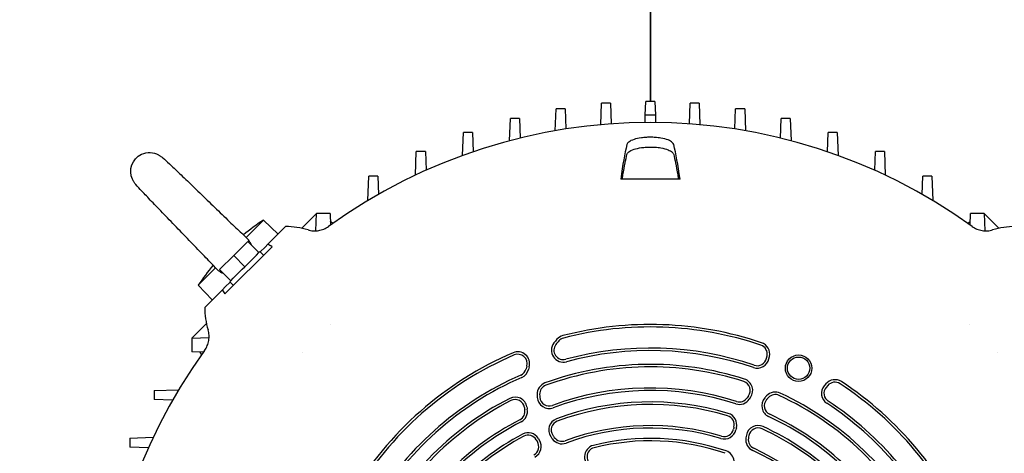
# Model space of a CAD drawing. Header units: inches. Extents: x 24 to 1128, y -69 to 748.
# Tile 264 of 656: x 408.4 to 424.9, y 306.21 to 313.49. Entities that reach past the tile are written whole.
import ezdxf

# ---------------------------------------------------------------- set-up
doc = ezdxf.new("R2010")
doc.units = ezdxf.units.IN
doc.header["$LTSCALE"] = 32
doc.header["$MEASUREMENT"] = 0
doc.layers.add('Visible (ANSI)', color=7, linetype='Continuous', lineweight=30)

msp = doc.modelspace()

# ---------------------------------------------------------------- linework, layer by layer
at = {"layer": 'Visible (ANSI)'}
for p, q in [((418.96813, 312.1131), (418.96813, 318.83717)), ((418.96813, 318.83717), (418.96813, 312.1131)), ((417.37374, 311.62394), (417.38652, 311.98978)), ((417.5386, 311.98978), (417.38652, 311.98978)), ((417.5386, 311.98978), (417.55035, 311.65319)), ((418.13702, 311.72534), (418.14952, 312.08325)), ((418.3016, 312.08325), (418.14952, 312.08325)), ((418.3016, 312.08325), (418.3136, 311.73962)), ((418.88403, 311.88225), (418.89209, 312.1131)), ((419.04417, 312.1131), (418.89209, 312.1131)), ((419.04417, 312.1131), (419.05223, 311.88225)), ((419.62267, 311.73962), (419.63467, 312.08325)), ((419.78674, 312.08325), (419.63467, 312.08325)), ((419.78674, 312.08325), (419.79924, 311.72534)), ((420.38592, 311.65319), (420.39767, 311.98978)), ((420.54975, 311.98978), (420.39767, 311.98978)), ((420.54975, 311.98978), (420.56252, 311.62394)), ((416.60884, 311.45581), (416.62192, 311.83026)), ((416.774, 311.83026), (416.62192, 311.83026)), ((416.774, 311.83026), (416.7855, 311.50073)), ((418.87985, 311.76247), (418.88403, 311.88225)), ((419.05223, 311.88225), (419.05642, 311.76247)), ((421.15076, 311.50073), (421.16227, 311.83026)), ((421.31435, 311.83026), (421.16227, 311.83026)), ((421.31435, 311.83026), (421.32742, 311.45581)), ((415.82161, 311.20916), (415.83503, 311.59344)), ((415.9871, 311.59344), (415.83503, 311.59344)), ((415.9871, 311.59344), (415.99835, 311.27133)), ((421.93791, 311.27133), (421.94916, 311.59344)), ((422.10124, 311.59344), (421.94916, 311.59344)), ((422.10124, 311.59344), (422.11466, 311.20916)), ((415.03038, 310.87936), (415.04419, 311.27496)), ((415.19627, 311.27496), (415.04419, 311.27496)), ((415.19627, 311.27496), (415.20725, 310.96066)), ((422.72902, 310.96066), (422.73999, 311.27496)), ((422.89207, 311.27496), (422.73999, 311.27496)), ((422.89207, 311.27496), (422.90589, 310.87936)), ((414.23334, 310.45374), (414.24763, 310.86287)), ((414.39971, 310.86287), (414.24763, 310.86287)), ((414.39971, 310.86287), (414.41039, 310.55709)), ((423.52588, 310.55709), (423.53656, 310.86287)), ((423.68863, 310.86287), (423.53656, 310.86287)), ((423.68863, 310.86287), (423.70292, 310.45374)), ((419.46539, 310.81389), (418.47087, 310.81389)), ((413.37018, 310.23396), (413.12388, 309.98765)), ((413.36008, 309.94455), (413.37018, 310.23396)), ((413.5983, 310.23396), (413.37018, 310.23396)), ((413.5983, 310.23396), (413.60501, 310.04183)), ((424.33126, 310.04183), (424.33797, 310.23396)), ((424.56608, 310.23396), (424.33797, 310.23396)), ((424.56608, 310.23396), (424.81238, 309.98765)), ((424.56608, 310.23396), (424.57619, 309.94455)), ((412.19085, 309.83411), (412.48209, 310.12535)), ((412.48209, 310.12535), (412.72831, 309.8917)), ((412.5578, 309.72119), (412.85377, 310.01716)), ((413.6489, 310.07304), (413.60299, 310.09955)), ((424.28736, 310.07304), (424.33327, 310.09955)), ((412.62733, 309.67937), (411.83493, 308.88697)), ((411.98337, 309.53094), (412.22, 309.76757)), ((412.22, 309.76757), (412.40652, 309.58105)), ((412.50825, 309.67164), (412.4274, 309.59079)), ((412.50825, 309.67164), (412.5578, 309.72119)), ((411.74674, 309.29431), (411.98337, 309.53094)), ((411.98337, 309.53094), (412.16989, 309.34442)), ((412.3631, 309.53764), (412.2133, 309.38783)), ((412.3631, 309.53764), (412.40652, 309.58105)), ((412.42183, 309.59636), (412.40652, 309.58105)), ((412.42183, 309.59636), (412.48307, 309.53511)), ((412.12647, 309.301), (412.16989, 309.34442)), ((412.16989, 309.34442), (412.2133, 309.38783)), ((411.38895, 309.03221), (411.6802, 309.32346)), ((411.74674, 309.29431), (411.93326, 309.10779)), ((412.12647, 309.301), (411.97667, 309.1512)), ((411.38895, 309.03221), (411.6226, 308.78599)), ((411.84266, 309.00605), (411.79311, 308.9565)), ((411.92351, 309.08691), (411.84266, 309.00605)), ((411.93326, 309.10779), (411.91794, 309.09247)), ((411.91794, 309.09247), (411.97919, 309.03123)), ((411.93326, 309.10779), (411.97667, 309.1512)), ((411.49714, 308.66054), (411.79311, 308.9565)), ((411.52665, 308.39042), (411.28034, 308.14412)), ((411.28034, 308.14412), (411.56975, 308.15422)), ((411.28034, 308.14412), (411.28034, 307.916)), ((411.47248, 307.90929), (411.28034, 307.916)), ((411.41476, 307.91131), (411.44126, 307.8654)), ((420.91598, 307.80866), (420.92416, 307.84746)), ((420.95674, 307.80008), (420.96492, 307.83887)), ((421.9095, 307.37817), (421.88396, 307.34784)), ((421.94136, 307.35134), (421.91582, 307.32101)), ((410.65143, 307.26667), (411.06056, 307.28096)), ((410.65143, 307.26667), (410.65143, 307.11459)), ((410.95721, 307.10392), (410.65143, 307.11459)), ((410.23934, 306.47011), (410.63494, 306.48392)), ((410.23934, 306.47011), (410.23934, 306.31803)), ((410.55364, 306.30706), (410.23934, 306.31803))]:
    msp.add_line(p, q, dxfattribs=at)
for radius in [0.22172, 0.18701]:
    msp.add_circle((421.45339, 307.64169), radius, dxfattribs=at)
for centre, radius, start, end in [((422.06336, 305.64139), 37.84893, 94.726002, 184.707209), ((422.06336, 305.64139), 37.59893, 94.726002, 184.707209), ((418.96813, 302.54617), 9.21672, 54.17061, 125.82939), ((414.59044, 306.92386), 3.83337, 123.367002, 129.618758), ((414.59044, 306.92386), 3.83337, 140.381131, 146.632998), ((418.96813, 302.54617), 7.91339, 132.616535, 132.61838), ((418.96813, 302.54617), 5.82905, 71.333259, 104.56729), ((418.96813, 302.54617), 7.91339, 47.381619, 47.38342), ((417.55211, 307.99511), 0.19913, 104.56729, 138.783341), ((418.96813, 302.54617), 5.7874, 71.333259, 104.56729), ((417.50911, 307.94297), 0.19913, 142.175177, 285.128247), ((417.50911, 307.94297), 0.15748, 142.175177, 285.128247), ((418.41095, 307.24281), 1.34086, 138.783341, 142.175177), ((418.41095, 307.24281), 1.29921, 138.783341, 142.175177), ((417.55211, 307.99511), 0.15748, 104.56729, 138.783341), ((420.77006, 307.87994), 0.15748, 348.099398, 71.333259), ((420.77006, 307.87994), 0.19913, 348.099398, 71.333259), ((418.96813, 302.54617), 9.21672, 144.17061, 215.82939), ((418.96813, 302.54617), 7.91339, 137.381619, 137.38342), ((418.96813, 302.54617), 5.82905, 113.254846, 149.56729), ((418.96813, 302.54617), 5.7874, 113.254846, 149.56729), ((416.74532, 307.7187), 0.19913, 344.054592, 113.254846), ((416.74532, 307.7187), 0.15748, 344.054592, 113.254846), ((418.96813, 302.54617), 5.43307, 71.285385, 105.128247), ((418.96813, 302.54617), 5.39142, 71.285385, 105.128247), ((418.96813, 302.54617), 7.91339, 42.616535, 42.61838), ((418.96813, 302.54617), 5.15976, 72.181313, 110.021118), ((420.76189, 307.84114), 0.19913, 251.285385, 348.099398), ((420.76189, 307.84114), 0.15748, 251.285385, 348.099398), ((418.96813, 302.54617), 5.43307, 113.574992, 150.128247), ((416.7322, 307.67012), 0.15748, 293.574992, 345.719185), ((416.7322, 307.67012), 0.19913, 293.574992, 345.719185), ((418.41095, 307.24281), 1.5748, 164.054592, 165.719185), ((418.41095, 307.24281), 1.53315, 164.054592, 165.719185), ((418.96813, 302.54617), 5.11811, 72.181313, 110.021118), ((418.96813, 302.54617), 5.39142, 113.574992, 150.128247), ((417.26978, 307.20701), 0.19913, 110.021118, 181.796716), ((417.26978, 307.20701), 0.15748, 110.021118, 181.796716), ((420.48611, 307.26884), 0.15748, 324.43042, 72.181313), ((420.48611, 307.26884), 0.19913, 324.43042, 72.181313), ((422.06182, 307.2499), 0.19913, 56.666741, 139.900602), ((422.06182, 307.2499), 0.15748, 56.666741, 139.900602), ((418.96813, 302.54617), 5.7874, 23.254846, 56.666741), ((418.96813, 302.54617), 5.82905, 23.254846, 56.666741), ((418.41095, 307.24281), 1.34086, 181.796716, 183.865719), ((418.41095, 307.24281), 1.29921, 181.796716, 183.865719), ((418.96813, 302.54617), 4.76378, 72.322112, 110.162972), ((418.96813, 302.54617), 4.72213, 72.322112, 110.162972), ((421.06293, 307.0428), 0.19913, 65.021118, 136.796717), ((421.06293, 307.0428), 0.15748, 65.021118, 136.796717), ((418.96813, 302.54617), 5.11811, 27.181313, 65.021118), ((418.96813, 302.54617), 5.15976, 27.181313, 65.021118), ((422.03628, 307.21958), 0.19913, 139.900602, 236.714615), ((422.03628, 307.21958), 0.15748, 139.900602, 236.714615), ((418.96813, 302.54617), 5.15976, 117.181313, 155.021118), ((418.96813, 302.54617), 5.11811, 117.181313, 155.021118), ((416.70208, 306.95897), 0.19913, 9.43042, 117.181313), ((416.70208, 306.95897), 0.15748, 9.43042, 117.181313), ((417.27182, 307.16583), 0.19913, 183.865719, 290.162972), ((417.27182, 307.16583), 0.15748, 183.865719, 290.162972), ((418.96813, 302.54617), 4.52984, 73.232324, 110.340895), ((418.96813, 302.54617), 4.48819, 73.232324, 110.340895), ((420.46255, 307.23504), 0.19913, 252.322112, 325.793148), ((420.46255, 307.23504), 0.15748, 252.322112, 325.793148), ((421.89517, 306.26118), 1.5748, 144.43042, 145.793148), ((421.89517, 306.26118), 1.53315, 144.43042, 145.793148), ((421.03525, 307.01224), 0.19913, 138.865719, 245.162972), ((421.03525, 307.01224), 0.15748, 138.865719, 245.162972), ((421.89517, 306.26118), 1.34086, 136.796717, 138.865719), ((421.89517, 306.26118), 1.29921, 136.796717, 138.865719), ((418.96813, 302.54617), 5.39142, 23.574992, 56.714615), ((418.96813, 302.54617), 5.43307, 23.574992, 56.714615), ((416.70931, 306.91841), 0.15748, 297.322112, 10.793148), ((416.70931, 306.91841), 0.19913, 297.322112, 10.793148), ((418.41095, 307.24281), 1.5748, 189.43042, 190.793148), ((418.41095, 307.24281), 1.53315, 189.43042, 190.793148), ((420.21751, 306.69275), 0.19913, 345.573934, 73.232324), ((418.96813, 302.54617), 4.76378, 27.322112, 65.162972), ((418.96813, 302.54617), 4.76378, 117.322112, 155.162972), ((418.96813, 302.54617), 4.72213, 117.322112, 155.162972), ((417.46276, 306.60682), 0.19913, 110.340895, 213.851226), ((417.46276, 306.60682), 0.15748, 110.340895, 213.851226), ((420.21751, 306.69275), 0.15748, 345.573934, 73.232324), ((418.96813, 302.54617), 4.72213, 27.322112, 65.162972), ((418.96813, 302.54617), 4.52984, 118.232324, 155.340895), ((416.9195, 306.36168), 0.19913, 30.573934, 118.232324), ((418.96813, 302.54617), 4.13386, 73.204834, 110.204605), ((418.96813, 302.54617), 4.09221, 73.204834, 110.204605), ((420.20812, 306.65446), 0.19913, 253.204834, 346.877935), ((420.20812, 306.65446), 0.15748, 253.204834, 346.877935), ((421.89517, 306.26118), 1.5748, 165.573934, 166.877935), ((421.89517, 306.26118), 1.53315, 165.573934, 166.877935), ((420.77498, 306.48194), 0.19913, 65.340895, 168.851226), ((420.77498, 306.48194), 0.15748, 65.340895, 168.851226), ((418.96813, 302.54617), 4.48819, 28.232324, 65.340895), ((418.96813, 302.54617), 4.52984, 28.232324, 65.340895), ((418.96813, 302.54617), 4.48819, 118.232324, 155.340895), ((416.9195, 306.36168), 0.15748, 30.573934, 118.232324), ((416.93994, 306.32797), 0.15748, 298.204834, 31.877935), ((416.93994, 306.32797), 0.19913, 298.204834, 31.877935), ((418.41095, 307.24281), 1.5748, 210.573934, 211.877935), ((418.41095, 307.24281), 1.53315, 210.573934, 211.877935), ((418.41095, 307.24281), 1.34086, 213.851226, 215.89297), ((417.48602, 306.57344), 0.19913, 215.89297, 290.204605), ((418.41095, 307.24281), 1.29921, 213.851226, 215.89297), ((417.48602, 306.57344), 0.15748, 215.89297, 290.204605), ((418.96813, 302.54617), 3.9196, 71.088933, 104.065774), ((418.96813, 302.54617), 3.87795, 71.088933, 104.065774), ((420.76783, 306.44189), 0.19913, 170.89297, 245.204605), ((421.89517, 306.26118), 1.34086, 168.851226, 170.89297), ((420.76783, 306.44189), 0.15748, 170.89297, 245.204605), ((421.89517, 306.26118), 1.29921, 168.851226, 170.89297), ((418.06393, 306.15509), 0.19913, 104.065774, 252.305236), ((418.06393, 306.15509), 0.15748, 104.065774, 252.305236), ((420.17394, 306.06582), 0.19913, 6.475399, 71.088933), ((418.96813, 302.54617), 4.09221, 28.204834, 65.204605), ((418.96813, 302.54617), 4.13386, 28.204834, 65.204605)]:
    msp.add_arc(centre, radius, start, end, dxfattribs=at)
for centre, major_axis, ratio, start_param, end_param in [((418.96805, 311.63695), (11.54898, 0), 0.02123984, 1.56350739, 1.57807158), ((418.75721, 305.48611), (-0.00014, 6.26207), 0.08698018, 0.33903789, 0.55328791), ((419.17906, 305.48611), (-0.00014, -6.26207), 0.08698018, 2.58830474, 2.80255477), ((412.85205, 308.68482), (1.17715, -0.64068), 0.99242516, 1.78001875, 2.06475157), ((425.08422, 308.68482), (1.17715, 0.64068), 0.99242517, 1.07684006, 1.36157287), ((412.82948, 308.66226), (-0.64068, 1.17715), 0.99242517, 1.07684006, 1.36157287)]:
    msp.add_ellipse(centre, major_axis=major_axis, ratio=ratio, start_param=start_param, end_param=end_param, dxfattribs=at)
for points, knots in [([(419.36034, 311.39171), (419.35722, 311.40434), (419.34925, 311.41669), (419.32005, 311.44352), (419.29583, 311.45742), (419.23098, 311.48248), (419.18982, 311.49311), (419.11333, 311.50566), (419.08167, 311.50927), (419.02484, 311.51318), (419.00039, 311.51409), (418.95195, 311.5144), (418.92812, 311.51384), (418.8745, 311.51097), (418.84515, 311.50821), (418.77102, 311.49806), (418.72939, 311.48893), (418.65632, 311.46515), (418.62663, 311.45039), (418.58971, 311.42065), (418.57955, 311.40638), (418.57593, 311.39171)], [-4.77019064, -4.77019064, -4.77019064, -4.77019064, -4.48119335, -4.48119335, -4.10853768, -4.10853768, -3.70709746, -3.70709746, -3.4510853, -3.4510853, -3.26373892, -3.26373892, -3.08196744, -3.08196744, -2.84912752, -2.84912752, -2.46555429, -2.46555429, -2.05356127, -2.05356127, -1.7178954, -1.7178954, -1.7178954, -1.7178954]), ([(418.57593, 311.2244), (418.57955, 311.23952), (418.58973, 311.25421), (418.6267, 311.28481), (418.6564, 311.29998), (418.72953, 311.3244), (418.77117, 311.33378), (418.8453, 311.34419), (418.8746, 311.34701), (418.92813, 311.34996), (418.9519, 311.35053), (419.00022, 311.35022), (419.02462, 311.34929), (419.08132, 311.3453), (419.11292, 311.3416), (419.18937, 311.32877), (419.23053, 311.31788), (419.29546, 311.29218), (419.31973, 311.27792), (419.34915, 311.25027), (419.3572, 311.23749), (419.36034, 311.2244)], [1.72126258, 1.72126258, 1.72126258, 1.72126258, 2.05827286, 2.05827286, 2.47117769, 2.47117769, 2.85512391, 2.85512391, 3.08765868, 3.08765868, 3.26901769, 3.26901769, 3.45589062, 3.45589062, 3.7113779, 3.7113779, 4.11288992, 4.11288992, 4.48612698, 4.48612698, 4.77788554, 4.77788554, 4.77788554, 4.77788554]), ([(410.29607, 310.78994), (410.29252, 310.79635), (410.28916, 310.80293), (410.21249, 310.9672), (410.28069, 311.15477), (410.43821, 311.22829)], [0.739293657, 0.739293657, 0.739293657, 0.739293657, 0.75, 0.75, 1, 1, 1, 1]), ([(410.7242, 311.21827), (410.72867, 311.21579), (410.73244, 311.21361), (410.74245, 311.2075), (410.748, 311.20396), (410.76593, 311.19186), (410.78078, 311.18082), (410.83234, 311.13817), (410.85987, 311.11129), (410.95344, 311.02386), (411.0109, 310.96927), (411.14106, 310.84485), (411.21506, 310.77371), (411.37101, 310.62343), (411.45487, 310.54243), (411.62251, 310.38045), (411.70846, 310.29738), (411.8711, 310.14041), (411.94987, 310.06451), (412.08879, 309.9312), (412.15103, 309.87177), (412.20184, 309.8237)], [0, 0, 0, 0, 0.16675609, 0.16675609, 0.33268104, 0.33268104, 0.66157365, 0.66157365, 1.60390901, 1.60390901, 2.50982592, 2.50982592, 3.40062, 3.40062, 4.2875263, 4.2875263, 5.17971566, 5.17971566, 6.07580618, 6.07580618, 6.95774028, 6.95774028, 6.95774028, 6.95774028]), ([(418.4979, 310.81389), (418.50158, 310.83756), (418.50529, 310.86078), (418.52092, 310.95575), (418.53305, 311.02274), (418.55552, 311.13519), (418.56586, 311.18235), (418.57593, 311.2244)], [-97.73941189, -97.73941189, -97.73941189, -97.73941189, -97.40163177, -97.40163177, -96.32679933, -96.32679933, -95.40154567, -95.40154567, -95.40154567, -95.40154567]), ([(419.36034, 311.2244), (419.37041, 311.18235), (419.38075, 311.13519), (419.40321, 311.02274), (419.41535, 310.95575), (419.43098, 310.86078), (419.43469, 310.83756), (419.43837, 310.81389)], [-24.97803776, -24.97803776, -24.97803776, -24.97803776, -24.05278411, -24.05278411, -22.97795167, -22.97795167, -22.64017155, -22.64017155, -22.64017155, -22.64017155]), ([(411.6912, 309.31185), (411.64319, 309.3626), (411.58384, 309.42475), (411.45062, 309.56358), (411.3747, 309.64237), (411.21768, 309.80507), (411.13457, 309.89105), (410.9725, 310.05879), (410.89144, 310.14271), (410.74104, 310.29877), (410.66984, 310.37283), (410.54528, 310.50313), (410.49064, 310.56064), (410.40305, 310.65438), (410.37612, 310.68195), (410.33346, 310.7335), (410.32235, 310.74845), (410.31031, 310.76628), (410.30681, 310.77177), (410.30075, 310.78169), (410.29855, 310.78548), (410.29607, 310.78994)], [0, 0, 0, 0, 0.88125558, 0.88125558, 1.77788959, 1.77788959, 2.67057234, 2.67057234, 3.55791471, 3.55791471, 4.4490817, 4.4490817, 5.35533713, 5.35533713, 6.2982428, 6.2982428, 6.62815429, 6.62815429, 6.79464523, 6.79464523, 6.96194112, 6.96194112, 6.96194112, 6.96194112]), ([(413.22951, 309.96065), (413.25829, 309.95204), (413.28806, 309.94674), (413.34803, 309.94304), (413.37822, 309.94464), (413.43751, 309.95466), (413.46659, 309.96309), (413.5221, 309.98633), (413.54851, 310.00114), (413.57291, 310.01875)], [0.000000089, 0.000000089, 0.000000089, 0.000000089, 0.228896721, 0.228896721, 0.457816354, 0.457816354, 0.687079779, 0.687079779, 0.916348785, 0.916348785, 0.916348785, 0.916348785]), ([(424.36336, 310.01875), (424.38771, 310.00117), (424.41409, 309.98638), (424.4695, 309.96315), (424.49853, 309.95472), (424.55782, 309.94466), (424.58806, 309.94304), (424.64812, 309.94672), (424.67793, 309.95202), (424.70675, 309.96065)], [0, 0, 0, 0, 0.228907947, 0.228907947, 0.457825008, 0.457825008, 0.687125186, 0.687125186, 0.916414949, 0.916414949, 0.916414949, 0.916414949]), ([(412.27954, 309.70802), (412.27365, 309.72503), (412.26587, 309.74147), (412.24137, 309.78186), (412.22284, 309.80384), (412.20184, 309.8237)], [-0.402851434, -0.402851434, -0.402851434, -0.402851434, -0.259678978, -0.259678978, -0.038559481, -0.038559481, -0.038559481, -0.038559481]), ([(412.62733, 309.67937), (412.61456, 309.68763), (412.60242, 309.69514), (412.57944, 309.7089), (412.56838, 309.71528), (412.5578, 309.72119)], [0.000001, 0.000001, 0.000001, 0.000001, 0.301847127, 0.301847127, 0.603926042, 0.603926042, 0.603926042, 0.603926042]), ([(411.6912, 309.31185), (411.71245, 309.28938), (411.73612, 309.26974), (411.77811, 309.24568), (411.79284, 309.23928), (411.80643, 309.23461)], [-1.72313838, -1.72313838, -1.72313838, -1.72313838, -1.575458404, -1.575458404, -1.49017947, -1.49017947, -1.49017947, -1.49017947]), ([(411.79311, 308.9565), (411.79903, 308.94593), (411.8054, 308.93487), (411.81916, 308.91188), (411.82668, 308.89975), (411.83493, 308.88697)], [0.000001, 0.000001, 0.000001, 0.000001, 0.301646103, 0.301646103, 0.603058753, 0.603058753, 0.603058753, 0.603058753]), ([(411.49555, 307.9414), (411.51313, 307.96575), (411.52793, 307.99212), (411.55115, 308.04753), (411.55958, 308.07657), (411.56964, 308.13585), (411.57126, 308.16609), (411.56758, 308.22615), (411.56228, 308.25597), (411.55366, 308.28479)], [0, 0, 0, 0, 0.228907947, 0.228907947, 0.457825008, 0.457825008, 0.687125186, 0.687125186, 0.916414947, 0.916414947, 0.916414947, 0.916414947])]:
    msp.add_open_spline(points, degree=3, knots=knots, dxfattribs=at)
msp.add_open_spline([(410.43821, 311.22829), (410.53314, 311.2726), (410.63898, 311.26543), (410.7242, 311.21827)], degree=3, dxfattribs=at)

doc.saveas('drawing.dxf')
